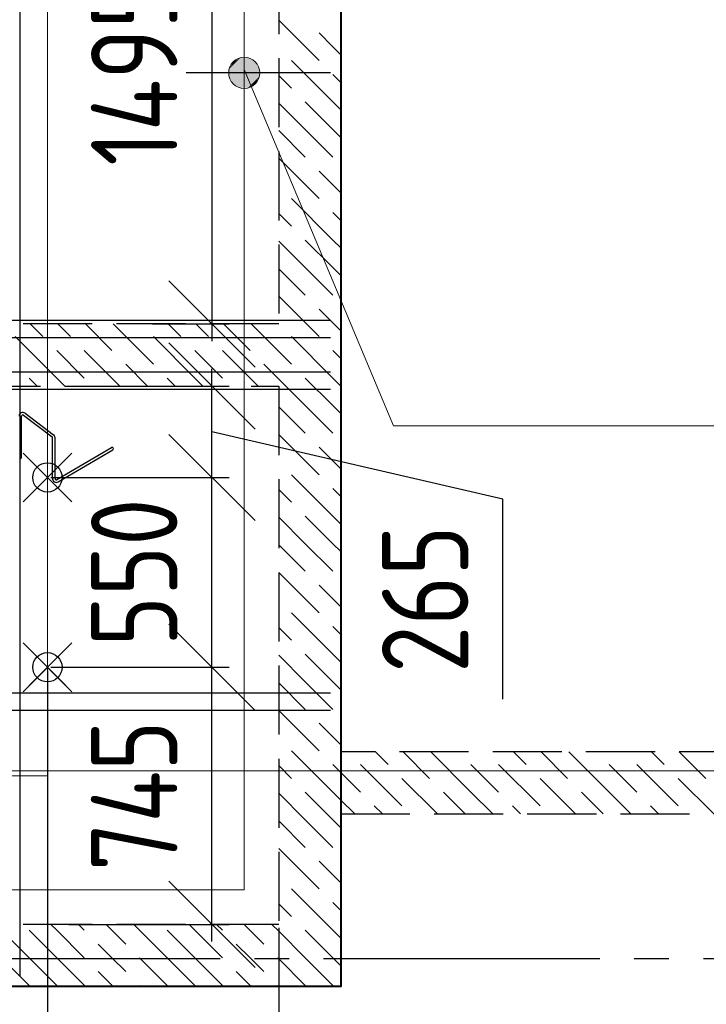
# Model space of a CAD drawing. Header units: millimetres. Extents: x 40580 to 1930067, y -240640 to 81020.
# Tile 522 of 656: x 1242095 to 1244084, y -221731 to -218878. Entities that reach past the tile are written whole.
import ezdxf

# ---------------------------------------------------------------- set-up
doc = ezdxf.new("R2010")
doc.units = ezdxf.units.MM
for name, pattern in [('______2', [270, 200, -70]), ('______5', [1100, 800, -100, 100, -100]), ('CENTER', [2, 1.25, -0.25, 0.25, -0.25])]:
    doc.linetypes.add(name, pattern=pattern)
doc.layers.add('ЖБ Стена верхний уровень', color=7, linetype='______2', true_color=0x656565)
for name, color, linetype, lineweight in [('Обрамление проемов стержнями', 7, 'Continuous', 25), ('Общий01', 7, 'Continuous', 13), ('ОСИ', 7, 'CENTER', 15), ('Основная', 7, 'Continuous', 40), ('Позиционная метка линия выноска', 7, 'Continuous', 13), ('Позиционная метка номер позиции', 7, 'Continuous', 13), ('Примечания', 7, 'Continuous', 13), ('Размерная линия_ общее', 7, 'Continuous', 25)]:
    doc.layers.add(name, color=color, linetype=linetype, lineweight=lineweight)
doc.layers.add('Тонкие', color=7, linetype='Continuous')
doc.styles.add('GOST 2.304', font='isocpeur.ttf', dxfattribs={"width": 0.8})
doc.styles.add('GOST 2.304-81', font='txt')
doc.dimstyles.new('СПДС', dxfattribs={"dimscale": 125, "dimtxt": 250, "dimasz": 250, "dimexe": 50, "dimexo": 10, "dimgap": 100, "dimtad": 1, "dimdec": 0, "dimtxsty": 'GOST 2.304-81', "dimblk": 'OBLIQUE', "dimcen": 250, "dimdle": 50, "dimadec": 0, "dimazin": 2, "dimtfac": 0.75, "dimtdec": 0, "dimtmove": 1, "dimatfit": 3, "dimfxl": 1, "dimtfill": 1, "dimtolj": 1, "dimarcsym": 1})

# ---------------------------------------------------------------- blocks, each defined once
blk = doc.blocks.new('_OBLIQUE')
at = {"color": 0, "linetype": 'ByBlock'}
blk.add_line((-0.5, -0.5), (0.5, 0.5), dxfattribs=at)
blk = doc.blocks.new('*D17145')
at = {"layer": 'Defpoints', "color": 0}
for p in [(1242175.4, -220204.7), (1242651.8, -220204.7), (1242175.4, -220754.7)]:
    blk.add_point(p, dxfattribs=at)
at = {"layer": 'Тонкие', "color": 0, "lineweight": -2}
for p, q in [((1242651.8, -220804.7), (1242651.8, -220154.7)), ((1242185.4, -220204.7), (1242701.8, -220204.7)), ((1242185.4, -220754.7), (1242701.8, -220754.7))]:
    blk.add_line(p, q, dxfattribs=at)
at = {"layer": 'Тонкие', "color": 0, "lineweight": -2, "xscale": 250, "yscale": 250, "zscale": 250}
for p, rotation in [((1242651.8, -220204.7), 90), ((1242651.8, -220754.7), 270)]:
    blk.add_blockref('_OBLIQUE', p, dxfattribs=dict(at, rotation=rotation))
at = {"layer": 'Тонкие', "color": 0, "insert": (1242426.8, -220479.7), "char_height": 250, "attachment_point": 5, "rotation": 90, "style": 'GOST 2.304', "bg_fill": 3, "box_fill_scale": 1.1, "bg_fill_color": 256, "bg_fill_true_color": 13158600, "bg_fill_transparency": 0}
blk.add_mtext('\\A1;550', dxfattribs=at)
blk = doc.blocks.new('*D17146')
at = {"layer": 'Defpoints', "color": 0}
for p in [(1242249, -219939.7), (1242651.8, -219939.7), (1242175.4, -220204.7)]:
    blk.add_point(p, dxfattribs=at)
at = {"layer": 'Тонкие', "color": 0, "lineweight": -2}
for p, q in [((1242651.8, -220254.7), (1242651.8, -219889.7)), ((1242259, -219939.7), (1242701.8, -219939.7)), ((1243494.5, -220267.4), (1242651.8, -220072.2)), ((1242185.4, -220204.7), (1242701.8, -220204.7)), ((1243494.5, -220847.4), (1243494.5, -220267.4))]:
    blk.add_line(p, q, dxfattribs=at)
at = {"layer": 'Тонкие', "color": 0, "lineweight": -2, "xscale": 250, "yscale": 250, "zscale": 250}
for p, rotation in [((1242651.8, -219939.7), 90), ((1242651.8, -220204.7), 270)]:
    blk.add_blockref('_OBLIQUE', p, dxfattribs=dict(at, rotation=rotation))
at = {"layer": 'Тонкие', "color": 0, "insert": (1243269.5, -220557.4), "char_height": 250, "attachment_point": 5, "rotation": 90, "style": 'GOST 2.304', "bg_fill": 3, "box_fill_scale": 1.1, "bg_fill_color": 256, "bg_fill_true_color": 13158600, "bg_fill_transparency": 0}
blk.add_mtext('\\A1;265', dxfattribs=at)
blk = doc.blocks.new('*D17147')
at = {"layer": 'Defpoints', "color": 0}
for p in [(1242175.4, -220754.7), (1242651.8, -220754.7), (1242227.8, -221499.7)]:
    blk.add_point(p, dxfattribs=at)
at = {"layer": 'Тонкие', "color": 0, "lineweight": -2}
for p, q in [((1242651.8, -221549.7), (1242651.8, -220704.7)), ((1242185.4, -220754.7), (1242701.8, -220754.7)), ((1242237.8, -221499.7), (1242701.8, -221499.7))]:
    blk.add_line(p, q, dxfattribs=at)
at = {"layer": 'Тонкие', "color": 0, "lineweight": -2, "xscale": 250, "yscale": 250, "zscale": 250}
for p, rotation in [((1242651.8, -220754.7), 90), ((1242651.8, -221499.7), 270)]:
    blk.add_blockref('_OBLIQUE', p, dxfattribs=dict(at, rotation=rotation))
at = {"layer": 'Тонкие', "color": 0, "insert": (1242426.8, -221127.2), "char_height": 250, "attachment_point": 5, "rotation": 90, "style": 'GOST 2.304', "bg_fill": 3, "box_fill_scale": 1.1, "bg_fill_color": 256, "bg_fill_true_color": 13158600, "bg_fill_transparency": 0}
blk.add_mtext('\\A1;745', dxfattribs=at)
blk = doc.blocks.new('*D17154')
at = {"layer": 'Defpoints', "color": 0}
for p in [(1242205.4, -218264.7), (1242469.8, -219759.7), (1242651.8, -219759.7)]:
    blk.add_point(p, dxfattribs=at)
at = {"layer": 'Тонкие', "color": 0, "lineweight": -2}
for p, q in [((1242651.8, -218214.7), (1242651.8, -219809.7)), ((1242215.4, -218264.7), (1242701.8, -218264.7)), ((1242479.8, -219759.7), (1242701.8, -219759.7))]:
    blk.add_line(p, q, dxfattribs=at)
at = {"layer": 'Тонкие', "color": 0, "lineweight": -2, "xscale": 250, "yscale": 250, "zscale": 250}
for p, rotation in [((1242651.8, -218264.7), 90), ((1242651.8, -219759.7), 270)]:
    blk.add_blockref('_OBLIQUE', p, dxfattribs=dict(at, rotation=rotation))
at = {"layer": 'Тонкие', "color": 0, "insert": (1242426.8, -219029.7), "char_height": 250, "attachment_point": 5, "rotation": 90, "style": 'GOST 2.304', "bg_fill": 3, "box_fill_scale": 1.1, "bg_fill_color": 256, "bg_fill_true_color": 13158600, "bg_fill_transparency": 0}
blk.add_mtext('\\A1;1495', dxfattribs=at)
blk = doc.blocks.new('*D17288')
at = {"layer": 'Defpoints', "color": 0}
for p in [(1242175.4, -220754.7), (1242845.4, -221499.7), (1242845.4, -222775.3)]:
    blk.add_point(p, dxfattribs=at)
at = {"layer": 'Тонкие', "color": 0, "lineweight": -2}
for p, q in [((1242175.4, -220764.7), (1242175.4, -222825.3)), ((1242845.4, -221509.7), (1242845.4, -222825.3)), ((1242125.4, -222775.3), (1242895.4, -222775.3))]:
    blk.add_line(p, q, dxfattribs=at)
at = {"layer": 'Тонкие', "color": 0, "lineweight": -2, "xscale": 250, "yscale": 250, "zscale": 250, "rotation": 180}
blk.add_blockref('_OBLIQUE', (1242175.4, -222775.3), dxfattribs=at)
at = {"layer": 'Тонкие', "color": 0, "lineweight": -2, "xscale": 250, "yscale": 250, "zscale": 250}
blk.add_blockref('_OBLIQUE', (1242845.4, -222775.3), dxfattribs=at)
at = {"layer": 'Тонкие', "color": 0, "insert": (1242510.4, -222550.3), "char_height": 250, "attachment_point": 5, "style": 'GOST 2.304', "bg_fill": 3, "box_fill_scale": 1.1, "bg_fill_color": 256, "bg_fill_true_color": 13158600, "bg_fill_transparency": 0}
blk.add_mtext('\\A1;670', dxfattribs=at)
blk = doc.blocks.new('*D17289')
at = {"layer": 'Defpoints', "color": 0}
for p in [(1242175.4, -220754.7), (1241945.4, -221299.7), (1242175.4, -222775.3)]:
    blk.add_point(p, dxfattribs=at)
at = {"layer": 'Тонкие', "color": 0, "lineweight": -2}
for p, q in [((1242175.4, -220764.7), (1242175.4, -222825.3)), ((1241945.4, -221309.7), (1241945.4, -222825.3)), ((1242167.6, -222129.3), (1242060.4, -222775.3)), ((1242747.6, -222129.3), (1242167.6, -222129.3)), ((1241895.4, -222775.3), (1242225.4, -222775.3))]:
    blk.add_line(p, q, dxfattribs=at)
at = {"layer": 'Тонкие', "color": 0, "lineweight": -2, "xscale": 250, "yscale": 250, "zscale": 250, "rotation": 180}
blk.add_blockref('_OBLIQUE', (1241945.4, -222775.3), dxfattribs=at)
at = {"layer": 'Тонкие', "color": 0, "lineweight": -2, "xscale": 250, "yscale": 250, "zscale": 250}
blk.add_blockref('_OBLIQUE', (1242175.4, -222775.3), dxfattribs=at)
at = {"layer": 'Тонкие', "color": 0, "insert": (1242457.6, -221904.3), "char_height": 250, "attachment_point": 5, "style": 'GOST 2.304', "bg_fill": 3, "box_fill_scale": 1.1, "bg_fill_color": 256, "bg_fill_true_color": 13158600, "bg_fill_transparency": 0}
blk.add_mtext('\\A1;230', dxfattribs=at)

msp = doc.modelspace()

# ---------------------------------------------------------------- hatches: boundary and pattern name
at = {"layer": 'Позиционная метка номер позиции', "linetype": 'Continuous', "lineweight": 13, "transparency": 33554687}
for points in [[(1242702.1, -219020.8), (1242733.9, -218989), (1242713.6, -219000.4)], [(1242733.9, -218989), (1242702.1, -219020.8), (1242702.1, -219043.7)], [(1242733.9, -218989), (1242702.1, -219043.7), (1242756.8, -218989)], [(1242756.8, -218989), (1242702.1, -219043.7), (1242713.6, -219064.1)], [(1242756.8, -218989), (1242713.6, -219064.1), (1242777.2, -219000.4)], [(1242777.2, -219000.4), (1242713.6, -219064.1), (1242733.9, -219075.5)], [(1242777.2, -219000.4), (1242733.9, -219075.5), (1242788.6, -219020.8)], [(1242788.6, -219020.8), (1242733.9, -219075.5), (1242756.8, -219075.5)], [(1242788.6, -219020.8), (1242756.8, -219075.5), (1242788.6, -219043.7)], [(1242788.6, -219043.7), (1242756.8, -219075.5), (1242777.2, -219064.1)]]:
    msp.add_hatch(color=7, dxfattribs=at).paths.add_polyline_path(points)

# ---------------------------------------------------------------- linework, layer by layer
at = {"color": 7, "linetype": 'Continuous', "lineweight": 25, "transparency": 33554687}
msp.add_line((1242995.4, -219032.2), (1242575.4, -219032.2), dxfattribs=at)
at = {"layer": 'ЖБ Стена верхний уровень', "color": 251, "linetype": '______2', "lineweight": -3, "true_color": 0x656565, "transparency": 33554687}
for p, q in [((1242845.4, -217099.7), (1242845.4, -219759.7)), ((1245555.4, -220999.7), (1243025.4, -220999.7)), ((1243025.4, -221679.7), (1243025.4, -221179.7)), ((1243025.4, -221179.7), (1245555.4, -221179.7))]:
    msp.add_line(p, q, dxfattribs=at)
at = {"layer": 'ЖБ Стена верхний уровень', "color": 9, "linetype": 'Continuous', "lineweight": -3, "true_color": 0xc7c7c7, "transparency": 33554687}
for p, q in [((1242845.4, -218879.7), (1242962.3, -218996.6)), ((1243002.3, -218956.6), (1242962.3, -218916.6)), ((1243025.4, -218979.7), (1243002.3, -218956.6)), ((1243002.3, -219116.6), (1242882.3, -218996.6)), ((1243002.3, -219036.6), (1243025.4, -219059.7)), ((1242845.4, -219039.7), (1242882.3, -219076.6)), ((1242922.3, -219196.6), (1242845.4, -219119.7)), ((1242922.3, -219116.6), (1243002.3, -219196.6)), ((1243002.3, -219116.6), (1243025.4, -219139.7)), ((1242845.4, -219199.7), (1242922.3, -219276.6)), ((1242922.3, -219196.6), (1243002.3, -219276.6)), ((1243002.3, -219196.6), (1243025.4, -219219.6)), ((1242845.4, -219279.7), (1242962.3, -219396.6)), ((1243002.3, -219356.6), (1242962.3, -219316.6)), ((1243025.4, -219379.7), (1243002.3, -219356.6)), ((1243002.3, -219516.6), (1242882.3, -219396.6)), ((1243002.3, -219436.6), (1243025.4, -219459.7)), ((1242845.4, -219439.7), (1242882.3, -219476.6)), ((1242922.3, -219596.6), (1242845.4, -219519.7)), ((1242922.3, -219516.6), (1243002.3, -219596.6)), ((1243002.3, -219516.6), (1243025.4, -219539.7)), ((1242845.4, -219599.7), (1242922.3, -219676.6)), ((1242922.3, -219596.6), (1243002.3, -219676.6)), ((1243002.3, -219596.6), (1243025.4, -219619.6)), ((1242845.4, -219679.7), (1242962.3, -219796.6)), ((1243002.3, -219756.6), (1242962.3, -219716.6)), ((1242125.5, -219759.7), (1242162.3, -219796.6)), ((1243025.4, -219779.7), (1243002.3, -219756.6)), ((1242122.3, -219916.6), (1242145.5, -219939.7)), ((1243025.4, -220979.7), (1243002.3, -220956.6)), ((1243125.5, -220999.7), (1243162.3, -221036.6)), ((1243205.5, -220999.7), (1243282.3, -221076.6)), ((1243402.3, -221116.6), (1243285.5, -220999.7)), ((1243525.5, -220999.7), (1243562.3, -221036.6)), ((1243605.5, -220999.7), (1243682.3, -221076.6)), ((1243802.3, -221116.6), (1243685.5, -220999.7)), ((1243925.5, -220999.7), (1243962.3, -221036.6)), ((1244005.5, -220999.7), (1244082.3, -221076.6)), ((1243002.3, -221036.6), (1243025.4, -221059.7)), ((1243082.3, -221036.6), (1243202.3, -221156.6)), ((1243402.3, -221036.6), (1243482.3, -221116.6)), ((1243482.3, -221036.6), (1243602.3, -221156.6)), ((1243802.3, -221036.6), (1243882.3, -221116.6)), ((1243882.3, -221036.6), (1244002.3, -221156.6)), ((1243025.4, -221059.7), (1243082.3, -221116.6)), ((1243305.5, -221179.7), (1243202.3, -221076.6)), ((1243705.5, -221179.7), (1243602.3, -221076.6)), ((1244105.5, -221179.7), (1244002.3, -221076.6)), ((1243002.3, -221116.6), (1243025.4, -221139.7)), ((1243322.3, -221116.6), (1243385.5, -221179.7)), ((1243402.3, -221116.6), (1243465.5, -221179.7)), ((1243722.3, -221116.6), (1243785.5, -221179.7)), ((1243802.3, -221116.6), (1243865.5, -221179.7)), ((1243025.4, -221139.7), (1243065.5, -221179.7)), ((1243145.5, -221179.7), (1243122.3, -221156.6)), ((1243545.5, -221179.7), (1243522.3, -221156.6)), ((1243945.5, -221179.7), (1243922.3, -221156.6)), ((1243002.3, -221196.6), (1243025.4, -221219.6)), ((1243025.4, -221379.7), (1243002.3, -221356.6)), ((1243002.3, -221436.6), (1243025.4, -221459.7)), ((1243002.3, -221516.6), (1243025.4, -221539.7)), ((1243002.3, -221596.6), (1243025.4, -221619.6))]:
    msp.add_line(p, q, dxfattribs=at)
at = {"layer": 'Общий01', "color": 7, "linetype": 'Continuous', "lineweight": -3, "transparency": 33554687}
for p, q in [((1242100.5, -220143.2), (1242100.5, -220027.3)), ((1242106.4, -220024.4), (1242188.7, -220086.6)), ((1242110.9, -220018.5), (1242193.2, -220080.7)), ((1242190.2, -220207.9), (1242190.2, -220089.5)), ((1242197.5, -220207.9), (1242197.5, -220089.5)), ((1242203.1, -220211), (1242361.3, -220118.1)), ((1242206.8, -220217.4), (1242365, -220124.4))]:
    msp.add_line(p, q, dxfattribs=at)
for centre, radius, start, end in [((1242104.2, -220027.3), 11, 52.9078, 180), ((1242104.2, -220027.3), 3.67, 52.9078, 180), ((1242186.5, -220089.5), 3.67, 0, 52.9078), ((1242186.5, -220089.5), 11, 0, 52.9078), ((1242363.1, -220121.2), 3.67, 300.447, 120.447), ((1242089.5, -220143.2), 11, 300.447, 0), ((1242201.2, -220207.9), 11, 180, 300.447), ((1242201.2, -220207.9), 3.67, 180, 300.447)]:
    msp.add_arc(centre, radius, start, end, dxfattribs=at)
at = {"layer": 'Позиционная метка номер позиции', "color": 7, "linetype": 'Continuous', "lineweight": 13, "transparency": 33554687}
for p, q in [((1242713.6, -219000.4), (1242713.6, -219000.4)), ((1242777.2, -219000.4), (1242777.2, -219000.4)), ((1242713.6, -219064.1), (1242713.6, -219064.1)), ((1242777.2, -219064.1), (1242777.2, -219064.1))]:
    msp.add_line(p, q, dxfattribs=at)
msp.add_lwpolyline([(1242745.4, -219022.2), (1243177.9, -220054.7), (1247455.4, -220054.7)], dxfattribs=at)
msp.add_circle((1242745.4, -219032.2), 45, dxfattribs=at)

# ---------------------------------------------------------------- next in the draw order: dimensions: what is measured, and where the dimension line sits
at = {"layer": 'Тонкие'}
dim = msp.add_linear_dim(base=(1242651.8, -220204.7), p1=(1242175.4, -220754.7), p2=(1242175.4, -220204.7), angle=90, dimstyle='СПДС', override={"dimscale": 1, "dimtxsty": 'GOST 2.304'}, dxfattribs=at)
dim.commit()
dim.dimension.update_dxf_attribs({"geometry": '*D17145', "text_midpoint": (1242651.8, -220479.7), "dimtype": 160})

# ---------------------------------------------------------------- next in the draw order: dimensions: what is measured, and where the dimension line sits
dim = msp.add_linear_dim(base=(1242651.8, -219939.7), p1=(1242175.4, -220204.7), p2=(1242249, -219939.7), angle=90, dimstyle='СПДС', override={"dimscale": 1, "dimtxsty": 'GOST 2.304'}, dxfattribs=at)
dim.commit()
dim.dimension.update_dxf_attribs({"geometry": '*D17146', "text_midpoint": (1243494.5, -220367.4), "dimtype": 160})

# ---------------------------------------------------------------- next in the draw order: linework, layer by layer
msp.add_circle((1242175.4, -220204.7), 42.5)
at = {"layer": 'ЖБ Стена верхний уровень', "color": 251, "linetype": '______2', "lineweight": -3, "true_color": 0x656565, "transparency": 33554687}
for p, q in [((1243025.4, -220999.7), (1243025.4, -215849.7)), ((1241145.4, -219939.7), (1242845.4, -219939.7))]:
    msp.add_line(p, q, dxfattribs=at)
at = {"layer": 'ЖБ Стена верхний уровень', "color": 9, "linetype": 'Continuous', "lineweight": -3, "true_color": 0xc7c7c7, "transparency": 33554687}
for p, q in [((1243002.3, -219916.6), (1242882.3, -219796.6)), ((1243002.3, -219836.6), (1243025.4, -219859.7)), ((1242845.4, -219839.7), (1242882.3, -219876.6)), ((1242845.4, -219919.7), (1242802.3, -219876.6)), ((1242202.3, -219916.6), (1242225.5, -219939.7)), ((1242522.3, -219916.6), (1242545.5, -219939.7)), ((1242602.3, -219916.6), (1242625.5, -219939.7)), ((1242922.3, -219996.6), (1242845.4, -219919.7)), ((1242922.3, -219916.6), (1243002.3, -219996.6)), ((1243002.3, -219916.6), (1243025.4, -219939.7)), ((1242845.4, -219999.7), (1242922.3, -220076.6)), ((1242922.3, -219996.6), (1243002.3, -220076.6)), ((1243002.3, -219996.6), (1243025.4, -220019.6)), ((1242845.4, -220079.7), (1242962.3, -220196.6)), ((1243002.3, -220156.6), (1242962.3, -220116.6)), ((1243025.4, -220179.7), (1243002.3, -220156.6)), ((1243002.3, -220316.6), (1242882.3, -220196.6)), ((1243002.3, -220236.6), (1243025.4, -220259.7)), ((1242845.4, -220239.7), (1242882.3, -220276.6)), ((1242922.3, -220396.6), (1242845.4, -220319.7)), ((1242922.3, -220316.6), (1243002.3, -220396.6)), ((1243002.3, -220316.6), (1243025.4, -220339.7)), ((1242845.4, -220399.7), (1242922.3, -220476.6)), ((1242922.3, -220396.6), (1243002.3, -220476.6)), ((1243002.3, -220396.6), (1243025.4, -220419.6)), ((1242845.4, -220479.7), (1242962.3, -220596.6)), ((1243002.3, -220556.6), (1242962.3, -220516.6)), ((1243025.4, -220579.7), (1243002.3, -220556.6)), ((1243002.3, -220716.6), (1242882.3, -220596.6)), ((1243002.3, -220636.6), (1243025.4, -220659.7)), ((1242845.4, -220639.7), (1242882.3, -220676.6)), ((1243002.3, -220716.6), (1243025.4, -220739.7)), ((1243002.3, -220796.6), (1243025.4, -220819.6))]:
    msp.add_line(p, q, dxfattribs=at)
at = {"layer": 'Обрамление проемов стержнями', "color": 7, "linetype": 'Continuous', "lineweight": 25, "transparency": 33554687}
msp.add_lwpolyline([(1242995.4, -219949.7), (1241124.1, -219949.7), (1241118.8, -219950.5), (1241113.3, -219952.3), (1241108.3, -219955.1), (1241104.2, -219958.5), (1241100.7, -219962.6), (1241097.9, -219967.7), (1241096.1, -219973.1), (1241095.4, -219978.4), (1241095.4, -220249.7)], dxfattribs=at)
msp.add_lwpolyline([(1242995.4, -219949.7), (1241124.1, -219949.7), (1241118.8, -219950.5), (1241113.3, -219952.3), (1241108.3, -219955.1), (1241104.2, -219958.5), (1241100.7, -219962.6), (1241097.9, -219967.7), (1241096.1, -219973.1), (1241095.4, -219978.4), (1241095.4, -220249.7)], dxfattribs=at)
msp.add_lwpolyline([(1242995.4, -219949.7), (1241124.1, -219949.7), (1241118.8, -219950.5), (1241113.3, -219952.3), (1241108.3, -219955.1), (1241104.2, -219958.5), (1241100.7, -219962.6), (1241097.9, -219967.7), (1241096.1, -219973.1), (1241095.4, -219978.4), (1241095.4, -220249.7)], dxfattribs=at)
msp.add_lwpolyline([(1242995.4, -219949.7), (1241124.1, -219949.7), (1241118.8, -219950.5), (1241113.3, -219952.3), (1241108.3, -219955.1), (1241104.2, -219958.5), (1241100.7, -219962.6), (1241097.9, -219967.7), (1241096.1, -219973.1), (1241095.4, -219978.4), (1241095.4, -220249.7)], dxfattribs=at)
at = {"layer": 'Примечания', "color": 7, "linetype": 'Continuous', "lineweight": 13, "transparency": 33554687}
for p, q in [((1242246.1, -220134), (1242104.7, -220275.5)), ((1242246.1, -220275.5), (1242104.7, -220134))]:
    msp.add_line(p, q, dxfattribs=at)
at = {"layer": 'Размерная линия_ общее', "color": 7, "linetype": 'Continuous', "lineweight": 18, "transparency": 33554687}
for p, q in [((1242228.4, -220151.7), (1242122.3, -220257.8)), ((1242228.4, -220257.8), (1242122.3, -220151.7))]:
    msp.add_line(p, q, dxfattribs=at)

# ---------------------------------------------------------------- next in the draw order: dimensions: what is measured, and where the dimension line sits
at = {"layer": 'Тонкие'}
for base, p1, p2, angle, picture, middle in [((1242651.8, -219759.7), (1242205.4, -218264.7), (1242469.8, -219759.7), 270, '*D17154', (1242651.8, -219029.7)), ((1242651.8, -220754.7), (1242227.8, -221499.7), (1242175.4, -220754.7), 90, '*D17147', (1242651.8, -221127.2))]:
    dim = msp.add_linear_dim(base=base, p1=p1, p2=p2, angle=angle, dimstyle='СПДС', override={"dimscale": 1, "dimtxsty": 'GOST 2.304'}, dxfattribs=at)
    dim.commit()
    dim.dimension.update_dxf_attribs({"geometry": picture, "text_midpoint": middle, "dimtype": 160})

# ---------------------------------------------------------------- next in the draw order: linework, layer by layer
at = {"layer": 'ЖБ Стена верхний уровень', "color": 251, "linetype": '______2', "lineweight": -3, "true_color": 0x656565, "transparency": 33554687}
msp.add_line((1242845.4, -219759.7), (1241145.4, -219759.7), dxfattribs=at)
at = {"layer": 'ЖБ Стена верхний уровень', "color": 9, "linetype": 'Continuous', "lineweight": -3, "true_color": 0xc7c7c7, "transparency": 33554687}
for p, q in [((1242242.3, -219796.6), (1242205.5, -219759.7)), ((1242285.5, -219759.7), (1242362.3, -219836.6)), ((1242365.5, -219759.7), (1242482.3, -219876.6)), ((1242525.5, -219759.7), (1242562.3, -219796.6)), ((1242642.3, -219796.6), (1242605.5, -219759.7)), ((1242685.5, -219759.7), (1242762.3, -219836.6)), ((1242765.5, -219759.7), (1242845.4, -219839.7)), ((1242202.3, -219916.6), (1242082.3, -219796.6)), ((1242602.3, -219916.6), (1242482.3, -219796.6)), ((1242202.3, -219836.6), (1242282.3, -219916.6)), ((1242282.3, -219836.6), (1242385.5, -219939.7)), ((1242602.3, -219836.6), (1242682.3, -219916.6)), ((1242682.3, -219836.6), (1242785.5, -219939.7)), ((1242465.5, -219939.7), (1242402.3, -219876.6))]:
    msp.add_line(p, q, dxfattribs=at)
at = {"layer": 'Обрамление проемов стержнями', "color": 7, "linetype": 'Continuous', "lineweight": 25, "transparency": 33554687}
for points in [[(1242995.4, -219749.7), (1241124.1, -219749.7), (1241118.8, -219749), (1241113.3, -219747.2), (1241108.3, -219744.4), (1241104.2, -219740.9), (1241100.7, -219736.8), (1241097.9, -219731.8), (1241096.1, -219726.4), (1241095.4, -219721), (1241095.4, -219449.7)], [(1242995.4, -219749.7), (1241124.1, -219749.7), (1241118.8, -219749), (1241113.3, -219747.2), (1241108.3, -219744.4), (1241104.2, -219740.9), (1241100.7, -219736.8), (1241097.9, -219731.8), (1241096.1, -219726.4), (1241095.4, -219721), (1241095.4, -219449.7)], [(1242995.4, -219749.7), (1241124.1, -219749.7), (1241118.8, -219749), (1241113.3, -219747.2), (1241108.3, -219744.4), (1241104.2, -219740.9), (1241100.7, -219736.8), (1241097.9, -219731.8), (1241096.1, -219726.4), (1241095.4, -219721), (1241095.4, -219449.7)], [(1242995.4, -219749.7), (1241124.1, -219749.7), (1241118.8, -219749), (1241113.3, -219747.2), (1241108.3, -219744.4), (1241104.2, -219740.9), (1241100.7, -219736.8), (1241097.9, -219731.8), (1241096.1, -219726.4), (1241095.4, -219721), (1241095.4, -219449.7)], [(1242995.4, -219899.7), (1241124.1, -219899.7), (1241118.8, -219899), (1241113.3, -219897.2), (1241108.3, -219894.4), (1241104.2, -219891), (1241100.7, -219886.8), (1241097.9, -219881.8), (1241096.1, -219876.4), (1241095.4, -219871.1), (1241095.4, -219599.7)], [(1242995.4, -219899.7), (1241124.1, -219899.7), (1241118.8, -219899), (1241113.3, -219897.2), (1241108.3, -219894.4), (1241104.2, -219891), (1241100.7, -219886.8), (1241097.9, -219881.8), (1241096.1, -219876.4), (1241095.4, -219871.1), (1241095.4, -219599.7)], [(1242995.4, -219899.7), (1241124.1, -219899.7), (1241118.8, -219899), (1241113.3, -219897.2), (1241108.3, -219894.4), (1241104.2, -219891), (1241100.7, -219886.8), (1241097.9, -219881.8), (1241096.1, -219876.4), (1241095.4, -219871.1), (1241095.4, -219599.7)], [(1242995.4, -219899.7), (1241124.1, -219899.7), (1241118.8, -219899), (1241113.3, -219897.2), (1241108.3, -219894.4), (1241104.2, -219891), (1241100.7, -219886.8), (1241097.9, -219881.8), (1241096.1, -219876.4), (1241095.4, -219871.1), (1241095.4, -219599.7)], [(1242995.4, -219799.7), (1241124.1, -219799.7), (1241118.8, -219800.5), (1241113.3, -219802.3), (1241108.3, -219805.1), (1241104.2, -219808.5), (1241100.7, -219812.6), (1241097.9, -219817.6), (1241096.1, -219823.1), (1241095.4, -219828.4), (1241095.4, -220099.7)], [(1242995.4, -219799.7), (1241124.1, -219799.7), (1241118.8, -219800.5), (1241113.3, -219802.3), (1241108.3, -219805.1), (1241104.2, -219808.5), (1241100.7, -219812.6), (1241097.9, -219817.6), (1241096.1, -219823.1), (1241095.4, -219828.4), (1241095.4, -220099.7)], [(1242995.4, -219799.7), (1241124.1, -219799.7), (1241118.8, -219800.5), (1241113.3, -219802.3), (1241108.3, -219805.1), (1241104.2, -219808.5), (1241100.7, -219812.6), (1241097.9, -219817.6), (1241096.1, -219823.1), (1241095.4, -219828.4), (1241095.4, -220099.7)], [(1242995.4, -219799.7), (1241124.1, -219799.7), (1241118.8, -219800.5), (1241113.3, -219802.3), (1241108.3, -219805.1), (1241104.2, -219808.5), (1241100.7, -219812.6), (1241097.9, -219817.6), (1241096.1, -219823.1), (1241095.4, -219828.4), (1241095.4, -220099.7)]]:
    msp.add_lwpolyline(points, dxfattribs=at)

# ---------------------------------------------------------------- next in the draw order: dimensions: what is measured, and where the dimension line sits
at = {"layer": 'Тонкие'}
dim = msp.add_linear_dim(base=(1242845.4, -222775.3), p1=(1242175.4, -220754.7), p2=(1242845.4, -221499.7), dimstyle='СПДС', override={"dimscale": 1, "dimtxsty": 'GOST 2.304'}, dxfattribs=at)
dim.commit()
dim.dimension.update_dxf_attribs({"geometry": '*D17288', "text_midpoint": (1242510.4, -222775.3), "dimtype": 160})

# ---------------------------------------------------------------- next in the draw order: linework, layer by layer
at = {"layer": 'ЖБ Стена верхний уровень', "color": 251, "linetype": '______2', "lineweight": -3, "true_color": 0x656565, "transparency": 33554687}
for p, q in [((1242845.4, -219939.7), (1242845.4, -221499.7)), ((1242845.4, -221679.7), (1243025.4, -221679.7))]:
    msp.add_line(p, q, dxfattribs=at)
at = {"layer": 'ЖБ Стена верхний уровень', "color": 9, "linetype": 'Continuous', "lineweight": -3, "true_color": 0xc7c7c7, "transparency": 33554687}
for p, q in [((1242922.3, -220796.6), (1242845.4, -220719.7)), ((1242922.3, -220716.6), (1243002.3, -220796.6)), ((1242845.4, -220799.7), (1242922.3, -220876.6)), ((1242922.3, -220796.6), (1243002.3, -220876.6)), ((1242845.4, -220879.7), (1242962.3, -220996.6)), ((1243002.3, -220956.6), (1242962.3, -220916.6)), ((1243002.3, -221116.6), (1242882.3, -220996.6)), ((1242845.4, -221039.7), (1242882.3, -221076.6)), ((1242922.3, -221196.6), (1242845.4, -221119.7)), ((1242922.3, -221116.6), (1243002.3, -221196.6)), ((1242845.4, -221199.7), (1242922.3, -221276.6)), ((1242922.3, -221196.6), (1243002.3, -221276.6)), ((1242845.4, -221279.7), (1242962.3, -221396.6)), ((1243002.3, -221356.6), (1242962.3, -221316.6)), ((1243002.3, -221516.6), (1242882.3, -221396.6)), ((1242845.4, -221439.7), (1242882.3, -221476.6)), ((1242845.4, -221519.7), (1242825.5, -221499.7)), ((1242922.3, -221596.6), (1242845.4, -221519.7)), ((1242922.3, -221516.6), (1243002.3, -221596.6)), ((1242802.3, -221636.6), (1242762.3, -221596.6)), ((1242842.3, -221596.6), (1242845.4, -221599.7)), ((1242845.4, -221599.7), (1242922.3, -221676.6)), ((1242922.3, -221596.6), (1243002.3, -221676.6)), ((1242842.3, -221676.6), (1242845.4, -221679.7)), ((1242845.4, -221679.7), (1242845.5, -221679.7))]:
    msp.add_line(p, q, dxfattribs=at)

# ---------------------------------------------------------------- next in the draw order: dimensions: what is measured, and where the dimension line sits
at = {"layer": 'Тонкие'}
dim = msp.add_linear_dim(base=(1242175.4, -222775.3), p1=(1241945.4, -221299.7), p2=(1242175.4, -220754.7), dimstyle='СПДС', override={"dimscale": 1, "dimtxsty": 'GOST 2.304'}, dxfattribs=at)
dim.commit()
dim.dimension.update_dxf_attribs({"geometry": '*D17289', "text_midpoint": (1242267.6, -222129.3), "dimtype": 160})

# ---------------------------------------------------------------- next in the draw order: linework, layer by layer
msp.add_circle((1242175.4, -220754.7), 42.5)
at = {"layer": 'ЖБ Стена верхний уровень', "color": 251, "linetype": '______2', "lineweight": -3, "true_color": 0x656565, "transparency": 33554687}
for p, q in [((1242845.4, -221499.7), (1241145.4, -221499.7)), ((1241145.4, -221679.7), (1242845.4, -221679.7))]:
    msp.add_line(p, q, dxfattribs=at)
at = {"layer": 'ЖБ Стена верхний уровень', "color": 9, "linetype": 'Continuous', "lineweight": -3, "true_color": 0xc7c7c7, "transparency": 33554687}
for p, q in [((1242122.3, -221596.6), (1242025.5, -221499.7)), ((1242122.3, -221516.6), (1242202.3, -221596.6)), ((1242202.3, -221516.6), (1242185.5, -221499.7)), ((1242202.3, -221516.6), (1242282.3, -221596.6)), ((1242265.5, -221499.7), (1242282.3, -221516.6)), ((1242345.5, -221499.7), (1242402.3, -221556.6)), ((1242522.3, -221596.6), (1242425.5, -221499.7)), ((1242522.3, -221516.6), (1242602.3, -221596.6)), ((1242602.3, -221516.6), (1242585.5, -221499.7)), ((1242602.3, -221516.6), (1242682.3, -221596.6)), ((1242665.5, -221499.7), (1242682.3, -221516.6)), ((1242745.5, -221499.7), (1242802.3, -221556.6)), ((1242362.3, -221596.6), (1242322.3, -221556.6)), ((1242762.3, -221596.6), (1242722.3, -221556.6)), ((1242042.3, -221596.6), (1242122.3, -221676.6)), ((1242122.3, -221596.6), (1242202.3, -221676.6)), ((1242202.3, -221596.6), (1242285.5, -221679.7)), ((1242402.3, -221636.6), (1242362.3, -221596.6)), ((1242442.3, -221596.6), (1242522.3, -221676.6)), ((1242522.3, -221596.6), (1242602.3, -221676.6)), ((1242602.3, -221596.6), (1242685.5, -221679.7)), ((1242322.3, -221636.6), (1242365.5, -221679.7)), ((1242722.3, -221636.6), (1242765.5, -221679.7)), ((1242442.3, -221676.6), (1242445.5, -221679.7))]:
    msp.add_line(p, q, dxfattribs=at)
at = {"layer": 'Обрамление проемов стержнями', "color": 7, "linetype": 'Continuous', "lineweight": 25, "transparency": 33554687}
msp.add_line((1242095.4, -216949.7), (1242095.4, -221649.7), dxfattribs=at)
msp.add_line((1242095.4, -216949.7), (1242095.4, -221649.7), dxfattribs=at)
msp.add_line((1242095.4, -216949.7), (1242095.4, -221649.7), dxfattribs=at)
msp.add_line((1242095.4, -216949.7), (1242095.4, -221649.7), dxfattribs=at)
for points in [[(1242995.4, -220829.7), (1241124.1, -220829.7), (1241118.8, -220829), (1241113.3, -220827.2), (1241108.3, -220824.4), (1241104.2, -220820.9), (1241100.7, -220816.8), (1241097.9, -220811.8), (1241096.1, -220806.4), (1241095.4, -220801), (1241095.4, -220529.7)], [(1242995.4, -220829.7), (1241124.1, -220829.7), (1241118.8, -220829), (1241113.3, -220827.2), (1241108.3, -220824.4), (1241104.2, -220820.9), (1241100.7, -220816.8), (1241097.9, -220811.8), (1241096.1, -220806.4), (1241095.4, -220801), (1241095.4, -220529.7)], [(1242995.4, -220829.7), (1241124.1, -220829.7), (1241118.8, -220829), (1241113.3, -220827.2), (1241108.3, -220824.4), (1241104.2, -220820.9), (1241100.7, -220816.8), (1241097.9, -220811.8), (1241096.1, -220806.4), (1241095.4, -220801), (1241095.4, -220529.7)], [(1242995.4, -220829.7), (1241124.1, -220829.7), (1241118.8, -220829), (1241113.3, -220827.2), (1241108.3, -220824.4), (1241104.2, -220820.9), (1241100.7, -220816.8), (1241097.9, -220811.8), (1241096.1, -220806.4), (1241095.4, -220801), (1241095.4, -220529.7)], [(1242995.4, -220879.7), (1241124.1, -220879.7), (1241118.8, -220880.5), (1241113.3, -220882.3), (1241108.3, -220885.1), (1241104.2, -220888.5), (1241100.7, -220892.6), (1241097.9, -220897.6), (1241096.1, -220903.1), (1241095.4, -220908.4), (1241095.4, -221179.7)], [(1242995.4, -220879.7), (1241124.1, -220879.7), (1241118.8, -220880.5), (1241113.3, -220882.3), (1241108.3, -220885.1), (1241104.2, -220888.5), (1241100.7, -220892.6), (1241097.9, -220897.6), (1241096.1, -220903.1), (1241095.4, -220908.4), (1241095.4, -221179.7)], [(1242995.4, -220879.7), (1241124.1, -220879.7), (1241118.8, -220880.5), (1241113.3, -220882.3), (1241108.3, -220885.1), (1241104.2, -220888.5), (1241100.7, -220892.6), (1241097.9, -220897.6), (1241096.1, -220903.1), (1241095.4, -220908.4), (1241095.4, -221179.7)], [(1242995.4, -220879.7), (1241124.1, -220879.7), (1241118.8, -220880.5), (1241113.3, -220882.3), (1241108.3, -220885.1), (1241104.2, -220888.5), (1241100.7, -220892.6), (1241097.9, -220897.6), (1241096.1, -220903.1), (1241095.4, -220908.4), (1241095.4, -221179.7)]]:
    msp.add_lwpolyline(points, dxfattribs=at)
at = {"layer": 'ОСИ', "color": 8, "linetype": '______5', "lineweight": -3, "transparency": 33554687}
msp.add_line((1266875.4, -221599.7), (1235315.4, -221599.7), dxfattribs=at)
at = {"layer": 'Основная'}
msp.add_lwpolyline([(1240965.4, -216919.7), (1243025.4, -216919.7), (1243025.4, -221679.7), (1240965.4, -221679.7)], close=True, dxfattribs=at)
at = {"layer": 'Позиционная метка линия выноска', "color": 251, "linetype": 'Continuous', "lineweight": 13, "true_color": 0x494949, "transparency": 33554687}
for points in [[(1242175.4, -221069.7), (1242175.4, -218329.7), (1241245.4, -218329.7), (1241245.4, -217199.7), (1242708.9, -217199.7)], [(1242745.4, -217326.4), (1242745.4, -221399.7), (1241245.4, -221399.7), (1241245.4, -221069.7), (1242175.4, -221069.7)]]:
    msp.add_lwpolyline(points, dxfattribs=at)
at = {"layer": 'Позиционная метка номер позиции', "color": 7, "linetype": 'Continuous', "lineweight": 13, "transparency": 33554687}
msp.add_lwpolyline([(1242016.8, -220198.7), (1242016.8, -221054.7), (1247455.4, -221054.7)], dxfattribs=at)
at = {"layer": 'Примечания', "color": 7, "linetype": 'Continuous', "lineweight": 13, "transparency": 33554687}
for p, q in [((1242246.1, -220684), (1242104.7, -220825.5)), ((1242246.1, -220825.5), (1242104.7, -220684))]:
    msp.add_line(p, q, dxfattribs=at)
at = {"layer": 'Размерная линия_ общее', "color": 7, "linetype": 'Continuous', "lineweight": 18, "transparency": 33554687}
for p, q in [((1242228.4, -220701.7), (1242122.3, -220807.8)), ((1242228.4, -220807.8), (1242122.3, -220701.7))]:
    msp.add_line(p, q, dxfattribs=at)

doc.saveas('drawing.dxf')
